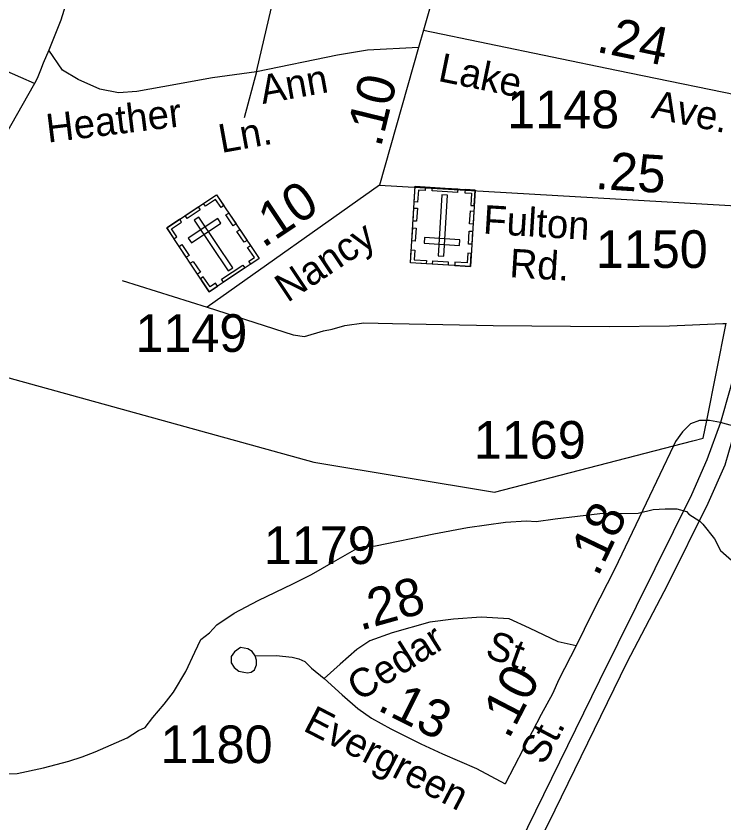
# Model space of a CAD drawing. Extents: x 2206922 to 2357709, y 510027 to 673830.
# Drawn here: x 2284540 to 2286890, y 570776 to 573456 of the extents above; entities that cross this region are included whole.
import ezdxf

# ---------------------------------------------------------------- set-up
doc = ezdxf.new("R2010")
doc.units = 0
for name, color, linetype in [('Exist Boundary Political Urban Extension UEB', 7, 'Continuous'), ('Exist Cultural Cemetery CELL', 7, 'Continuous'), ('Exist Hydrographic Misc Water Feature', 7, 'Continuous'), ('Exist Road Non-System Type 51', 7, 'Continuous'), ('Exist Road Non-System Type 51 Label', 7, 'Continuous'), ('Exist Road Primary US Attributed', 7, 'Continuous'), ('Exist Road Primary US Divided Attributed', 7, 'Continuous'), ('Exist Road Secondary Mileage Hundredths English Label', 7, 'Continuous'), ('Exist Road Secondary Type 51 Attributed', 7, 'Continuous'), ('Exist Road Secondary Type 51 Label', 7, 'Continuous'), ('Exist Road Secondary Type 51 Number Label', 7, 'Continuous')]:
    doc.layers.add(name, color=color, linetype=linetype)

msp = doc.modelspace()

# ---------------------------------------------------------------- linework, layer by layer
at = {"layer": 'Exist Boundary Political Urban Extension UEB'}
for p, q in [((2286833.3, 572112.9), (2286897.5, 572435.8)), ((2286722.8, 572028.8), (2286787.1, 572045.4))]:
    msp.add_line(p, q, dxfattribs=at)
for points in [[(2284105.3, 572368), (2285528.2, 571974.5), (2286127.7, 571874.6), (2286722.8, 572028.8)], [(2286787.1, 572045.4), (2286821.7, 572054.4), (2286833.3, 572112.9)]]:
    msp.add_lwpolyline(points, dxfattribs=at)
at = {"layer": 'Exist Cultural Cemetery CELL'}
for points in [[(2286048.1, 572624.3), (2285849.4, 572636.5), (2285865.1, 572890.7), (2286063.8, 572878.5)], [(2285898.2, 572888.7), (2285897.5, 572877.2), (2285875.5, 572878.5), (2285873, 572838.2), (2285861.9, 572838.9), (2285865.1, 572890.7)], [(2286005.8, 572870.5), (2285921.1, 572875.7), (2285921.8, 572887.1), (2286006.5, 572881.9)], [(2286030.8, 572880.4), (2286030.1, 572869), (2286052.1, 572867.6), (2286049.6, 572827.3), (2286060.7, 572826.6), (2286063.9, 572878.4)], [(2285039.6, 572752.7), (2285205.4, 572862.9), (2285346.4, 572650.9), (2285180.6, 572540.7)], [(2285229.5, 572826.9), (2285220, 572820.6), (2285202.2, 572847.4), (2285168.4, 572824.9), (2285162.3, 572834.2), (2285205.5, 572862.9)], [(2285941.1, 572660.3), (2285959.8, 572659.1), (2285972.3, 572861.5), (2285953.6, 572862.7)], [(2285101.3, 572793.7), (2285144.5, 572822.4), (2285150.8, 572812.9), (2285107.6, 572784.2)], [(2285260.4, 572759.7), (2285236.4, 572795.8), (2285245.9, 572802.1), (2285269.9, 572766)], [(2285872, 572817.9), (2285869.3, 572774.6), (2285858, 572775.3), (2285860.6, 572818.6)], [(2286059.6, 572808.6), (2286056.9, 572765.4), (2286045.5, 572766.1), (2286048.2, 572809.3)], [(2285063.6, 572716.7), (2285073, 572722.9), (2285055.2, 572749.8), (2285089, 572772.2), (2285082.8, 572781.5), (2285039.6, 572752.7)], [(2285111.3, 572718.6), (2285121.6, 572703.1), (2285219.7, 572768.3), (2285209.3, 572783.8)], [(2285146.6, 572788.7), (2285131.1, 572778.3), (2285243.3, 572609.5), (2285258.9, 572619.8)], [(2285296.9, 572704.8), (2285272.9, 572740.8), (2285282.4, 572747.1), (2285306.4, 572711.1)], [(2285867.9, 572752.1), (2285865.3, 572708.8), (2285853.9, 572709.5), (2285856.6, 572752.8)], [(2286011.6, 572694.7), (2286012.8, 572713.4), (2285895.2, 572720.6), (2285894.1, 572702)], [(2286055.4, 572741.6), (2286052.7, 572698.3), (2286041.4, 572699), (2286044, 572742.3)], [(2285104.6, 572654.9), (2285080.6, 572691), (2285090.1, 572697.3), (2285114.1, 572661.2)], [(2285318.8, 572632.5), (2285312.4, 572642.1), (2285330.7, 572654.3), (2285308.4, 572687.9), (2285317.6, 572694.1), (2285346.4, 572650.9)], [(2285852, 572679.8), (2285863.4, 572679.1), (2285861.4, 572647), (2285901.9, 572644.5), (2285901.2, 572633.4), (2285849.4, 572636.6)], [(2286050.8, 572667.5), (2286039.5, 572668.2), (2286037.5, 572636.1), (2285997, 572638.6), (2285996.3, 572627.5), (2286048.1, 572624.3)], [(2285141.8, 572598.9), (2285117.8, 572635), (2285127.3, 572641.3), (2285151.3, 572605.2)], [(2285974.2, 572628.9), (2285922.5, 572632.1), (2285923.2, 572643.4), (2285974.9, 572640.3)], [(2285222, 572582), (2285292.7, 572629), (2285299, 572619.5), (2285228.4, 572572.5)], [(2285208.1, 572559), (2285201.7, 572568.6), (2285183.4, 572556.4), (2285161, 572590.1), (2285151.7, 572583.9), (2285180.5, 572540.7)]]:
    msp.add_lwpolyline(points, close=True, dxfattribs=at)
at = {"layer": 'Exist Hydrographic Misc Water Feature'}
msp.add_lwpolyline([(2284494.9, 570939.5), (2284543.1, 570939.9), (2284630.6, 570958.8), (2284714.3, 570981.4), (2284758.4, 570995.9), (2284802.5, 571012.4), (2284908.1, 571059.3), (2284945.6, 571083.7), (2284967.7, 571093.7), (2284993, 571126), (2285031.1, 571170.6), (2285062.5, 571210.8), (2285103.5, 571278.8), (2285133, 571343.4), (2285152.7, 571385.4), (2285182.2, 571407.7), (2285205.8, 571433.8), (2285263.6, 571472.5), (2285343.4, 571515.2), (2285458.4, 571570.1), (2285520.6, 571600.9), (2285594, 571643.4), (2285671.5, 571688), (2285693.4, 571694.5), (2285733.2, 571696.6), (2285926.8, 571736.4), (2286038.3, 571757.7), (2286164.4, 571774.8), (2286234.6, 571779.2), (2286266.5, 571777.6), (2286330.1, 571786.4), (2286478, 571803.8), (2286605.9, 571804.8), (2286655.7, 571817.2), (2286695.5, 571819.7), (2286711.3, 571819.7), (2286733.5, 571820), (2286765.4, 571810.3), (2286773.8, 571802.2), (2286810.3, 571778.9), (2286820.2, 571768.9), (2286858.7, 571719.3), (2286878.6, 571681.4), (2286925.4, 571639.9)], dxfattribs=at)
at = {"layer": 'Exist Road Non-System Type 51'}
for p, q in [((2285337.6, 573271.4), (2285563.5, 574232.7)), ((2285337.6, 573271.4), (2285297.4, 573118.2)), ((2284891.7, 572578.2), (2285174, 572489.1))]:
    msp.add_line(p, q, dxfattribs=at)
for points in [[(2285337.6, 573271.4), (2285191.2, 573251.3), (2285026.6, 573220.7), (2284940.5, 573205.3), (2284879.2, 573201.5), (2284818, 573213), (2284745.3, 573245.6), (2284693.6, 573276.2), (2284647.6, 573343.2)], [(2285875.4, 573351.8), (2285706, 573343.2), (2285606.5, 573326), (2285337.6, 573271.4)], [(2285174, 572489.1), (2285459.1, 572397.2), (2285497.4, 572391.5), (2285560.6, 572410.6), (2285589.3, 572416.4), (2285631.4, 572427.9), (2285694.6, 572437.4), (2285789.3, 572434.6), (2286124.2, 572428.8), (2286508.9, 572425), (2286709.9, 572426.9), (2286886, 572434.6), (2286894.1, 572435.4)], [(2285333, 571331.3), (2285322.9, 571345.1), (2285308.9, 571355), (2285284.8, 571358.7), (2285265.1, 571344.7), (2285253.2, 571328.5), (2285253.4, 571308.5), (2285263.5, 571292.5), (2285279.6, 571280.8), (2285295.8, 571276.9), (2285307.7, 571275), (2285319.6, 571277.2), (2285331.5, 571285.1), (2285337.4, 571301.2), (2285337.4, 571317.2), (2285333, 571331.3)], [(2285333, 571331.3), (2285403.2, 571332.5), (2285456.8, 571326.7), (2285478, 571321.7), (2285498, 571311.9), (2285520, 571290.3), (2285562.1, 571255.9)]]:
    msp.add_lwpolyline(points, dxfattribs=at)
at = {"layer": 'Exist Road Primary US Attributed'}
msp.add_line((2286930.4, 572091.7), (2286878.6, 572105.8), dxfattribs=at)
at = {"layer": 'Exist Road Primary US Divided Attributed'}
for points in [[(2287046.5, 572818.9), (2286967.6, 572450.8), (2286965.7, 572443), (2286954.9, 572398.7), (2286940.8, 572341), (2286911.4, 572218.9), (2286878.6, 572105.8)], [(2286878.6, 572105.8), (2286833, 571982.2), (2286782.4, 571865.7), (2286477.4, 571248.9), (2286185.2, 570652), (2286082.6, 570450.1), (2285871.7, 570038.9), (2285590.6, 569478.9), (2285164.4, 568647.3), (2284873.8, 568065.7), (2284671.9, 567618.8), (2284548.2, 567284.9), (2284478.2, 567045.3)], [(2284491.7, 566784.1), (2284556.2, 567048), (2284618.1, 567263.4), (2284736.5, 567594.5), (2284938.3, 568065.7), (2285215.5, 568606.9), (2285643.3, 569463.1), (2285990.5, 570149.7), (2286057.7, 570278.9), (2286308, 570774.3), (2286569, 571310.1), (2286703.5, 571568.6), (2286838.1, 571837.8), (2286893.8, 571965.3), (2286930.4, 572091.7)]]:
    msp.add_lwpolyline(points, dxfattribs=at)
at = {"layer": 'Exist Road Secondary Type 51 Attributed'}
msp.add_line((2285746.2, 572895.1), (2285174, 572489.1), dxfattribs=at)
for points in [[(2286274.1, 574961), (2286266.4, 574858.8), (2286257.3, 574787.1), (2286247.7, 574693.3), (2286232.4, 574639.7), (2286194.1, 574515.2), (2286150.1, 574339), (2286086, 574102.5), (2286020.9, 573861.2), (2285892.7, 573409.3)], [(2284967.3, 574626.3), (2284858.1, 574115.4), (2284758.9, 573723.5), (2284729.9, 573578.8), (2284687.8, 573442.8), (2284647.6, 573343.2), (2284629.8, 573299.8), (2284620.9, 573276.8), (2284609.4, 573248.8), (2284600.4, 573232.2)], [(2284600.4, 573232.2), (2284509.8, 573271.7), (2284401.4, 573329.2), (2284327.4, 573366.2), (2284281.5, 573384.1), (2284252.1, 573395.6), (2284215.1, 573398.1), (2284169.2, 573396.8), (2284124.5, 573391.7), (2284090.1, 573382.8), (2284051.8, 573368.8), (2284013.5, 573350.9), (2283982.9, 573331.7), (2283954.8, 573316.4), (2283938.2, 573303.7)], [(2285892.7, 573409.3), (2285875.4, 573351.8), (2285746.2, 572895.1)], [(2285892.7, 573409.3), (2286532.9, 573276.2), (2287019.1, 573176.6), (2287044.1, 573174.2), (2287114.3, 573165)], [(2284600.4, 573232.2), (2284501.6, 573057.9), (2284405.2, 572893.3), (2284268.1, 572646.8), (2284129.6, 572410), (2284105.3, 572368), (2284020.5, 572221.7)], [(2285746.2, 572895.1), (2287046.5, 572818.9)], [(2286878.6, 572105.8), (2286842.1, 572112.9), (2286808.7, 572112.9), (2286779.4, 572101.7), (2286752.5, 572075.5), (2286729.6, 572042.9), (2286722.8, 572028.8), (2286631.9, 571838), (2286527.6, 571620.7), (2286453, 571473.2), (2286399.4, 571364)], [(2286399.4, 571364), (2286340.1, 571377.5), (2286244.4, 571423.4), (2286177.4, 571454.1), (2286083.6, 571459.8), (2285991.6, 571453.3), (2285913.9, 571442.7), (2285788.2, 571407.5), (2285714.5, 571380.8), (2285670.7, 571352.5), (2285615.2, 571303.8), (2285562.1, 571255.9)], [(2286399.4, 571364), (2286342, 571253), (2286320.9, 571205.1), (2286282.7, 571136.2), (2286163.5, 570906.5)], [(2285562.1, 571255.9), (2285622.4, 571201.7), (2285674.2, 571156.8), (2285719.9, 571123.7), (2285783.5, 571088.9), (2285883.6, 571038.9), (2285955.6, 571005.8), (2286068.4, 570956.6), (2286163.5, 570906.5)]]:
    msp.add_lwpolyline(points, dxfattribs=at)

# ---------------------------------------------------------------- texts
at = {"layer": 'Exist Road Non-System Type 51 Label'}
for s, rotation, p in [('Ann', 10.2238, (2285358.3, 573163.9)), ('Heather', 6.9677, (2284644.9, 573035.6)), ('Ln.', 10.2238, (2285221.1, 573001.1))]:
    msp.add_text(s, height=95, rotation=rotation, dxfattribs=at).set_placement(p)
at = {"layer": 'Exist Road Secondary Mileage Hundredths English Label'}
for s, rotation, p in [('.24', 348.3935, (2286463.2, 573338.1)), ('.10', 76.2531, (2285750.6, 573017.3)), ('.25', 356.4723, (2286461, 572882.3)), ('.10', 33.6112, (2285359.7, 572684)), ('.18', 64.3631, (2286471.1, 571590.8)), ('.28', 15.6437, (2285682.1, 571414.5)), ('.10', 62.5698, (2286175.4, 571051.1)), ('.13', 333.4244, (2285735.1, 571152.7))]:
    msp.add_text(s, height=125, rotation=rotation, dxfattribs=at).set_placement(p)
at = {"layer": 'Exist Road Secondary Type 51 Label'}
for s, rotation, p in [('Lake', 348.3935, (2285937.4, 573241.3)), ('Ave.', 348.3085, (2286645.3, 573118.7)), ('Fulton', 356.4722, (2286088.7, 572734)), ('Nancy', 33.6112, (2285440.4, 572502.7)), ('Rd.', 356.4722, (2286176.4, 572589.1)), ('Cedar', 32.2086, (2285678.6, 571178)), ('St.', 339.9288, (2286093, 571328.9)), ('Evergreen', 332.5647, (2285488.7, 571084.9)), ('St.', 62.0771, (2286292.6, 570964.7))]:
    msp.add_text(s, height=95, rotation=rotation, dxfattribs=at).set_placement(p)
at = {"layer": 'Exist Road Secondary Type 51 Number Label'}
for s, p in [('1148', (2286170.4, 573083.7)), ('1150', (2286464.6, 572619.7)), ('1149', (2284935.5, 572340.8)), ('1169', (2286059.4, 571986.1)), ('1179', (2285362, 571636.1)), ('1180', (2285019.3, 570974.8))]:
    msp.add_text(s, height=125, dxfattribs=at).set_placement(p)

doc.saveas('drawing.dxf')
